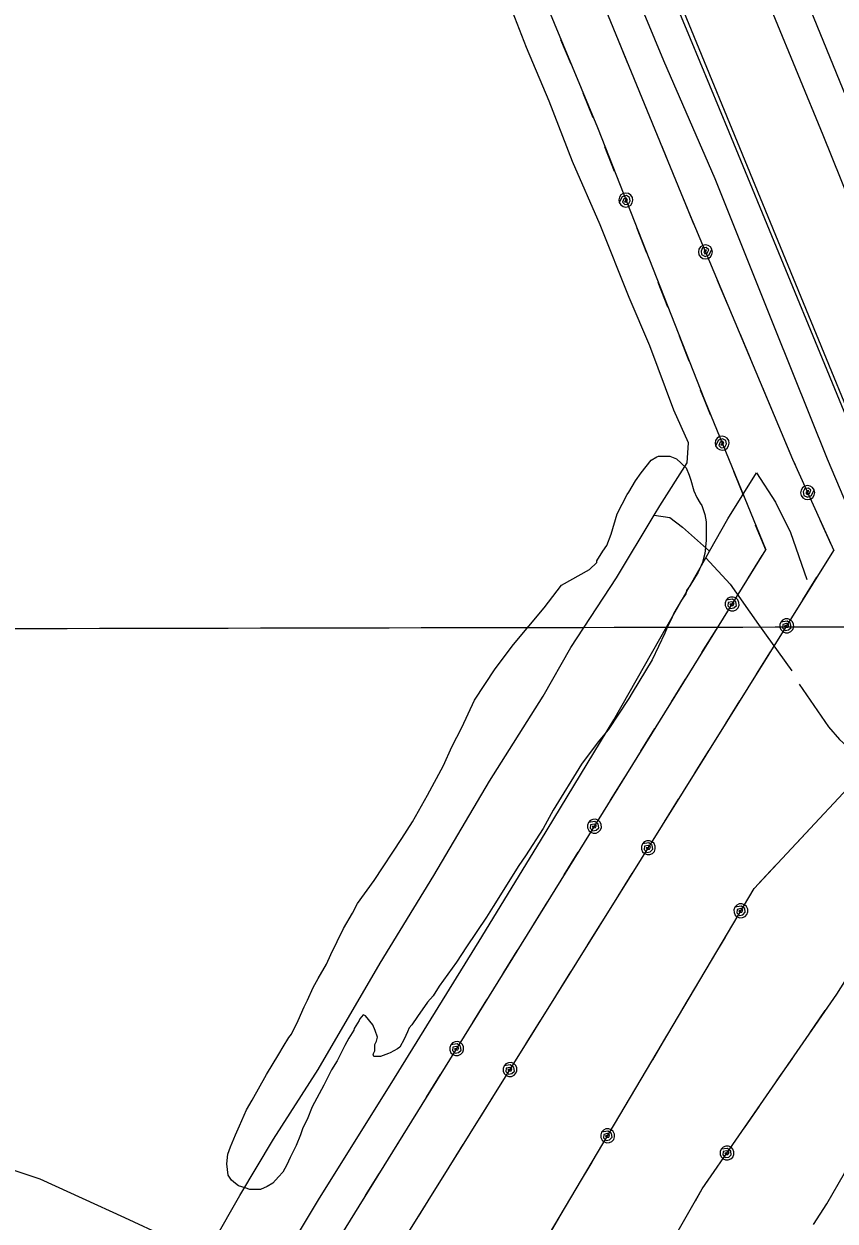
# Model space of a CAD drawing. Extents: x 3329332 to 3367211, y 631066 to 656469.
# Drawn here: x 3349781 to 3350818, y 647841 to 649370 of the extents above; entities that cross this region are included whole.
import ezdxf

# ---------------------------------------------------------------- set-up
doc = ezdxf.new("R2010")
doc.units = 0
for name, color, linetype in [('V-GRID-MAJR', 7, 'Continuous'), ('V-RAIL-TRAK', 7, 'Continuous'), ('V-ROAD-CNTR', 7, 'Continuous'), ('V-SITE-VEGE', 7, 'Continuous'), ('V-TOPO-SHOR', 7, 'Continuous'), ('V-UTIL-LINE', 7, 'Continuous')]:
    doc.layers.add(name, color=color, linetype=linetype)

msp = doc.modelspace()

# ---------------------------------------------------------------- linework, layer by layer
at = {"layer": 'V-GRID-MAJR'}
msp.add_spline([(3333438.762, 648570.676), (3338699.3000000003, 648578.71), (3343959.8370000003, 648587.509), (3349220.373, 648597.073), (3354480.9080000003, 648607.402), (3359741.441, 648618.497), (3365001.972, 648630.356), (3365001.973, 648630.356)], degree=3, dxfattribs=at)
at = {"layer": 'V-RAIL-TRAK'}
msp.add_lwpolyline([(3351307.517, 647711.004), (3351231.018, 647898.5430000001), (3351163.44, 648061.302), (3351084.443, 648254.379), (3351010.014, 648433.7390000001), (3350953.6720000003, 648571.094), (3350874.867, 648763.975), (3350839.074, 648851.529), (3350801.397, 648942.671), (3350751.579, 649063.433), (3350682.285, 649232.232), (3350633.09, 649351.368), (3350582.335, 649473.58)], dxfattribs=at)
at = {"layer": 'V-ROAD-CNTR'}
for points in [[(3350055.768850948, 651140.0666931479), (3350440.121082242, 650230.69751189), (3350657.6206472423, 649703.1585669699), (3351013.644935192, 648831.296310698), (3351205.9055506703, 648365.5452422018), (3351409.9201426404, 647864.3792445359), (3351543.920874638, 647537.485898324), (3351727.1355082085, 647084.5088042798), (3351868.7182250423, 646739.533494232), (3352018.27892592, 646379.9832133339), (3352260.8044408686, 645783.670405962), (3352611.17274013, 644939.641094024), (3352855.688251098, 644340.8762915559), (3353071.648819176, 643816.046341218), (3353364.96623254, 643105.590762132), (3353608.999744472, 642507.148959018), (3353763.8194348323, 642127.3017187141), (3353961.416039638, 641646.3716805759), (3354215.29953187, 641035.3149026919)], [(3349932.60809727, 651050.524872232), (3350283.7003950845, 650214.4045444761), (3350591.4687795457, 649465.8860415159), (3350897.2841679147, 648721.3335306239), (3351094.997772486, 648235.992501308), (3351427.554107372, 647425.4301224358), (3351649.656663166, 646885.5802021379), (3351805.615351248, 646510.5589521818), (3351997.449967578, 646041.8798895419), (3352187.686587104, 645566.0238412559), (3352363.874234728, 645133.8327056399), (3352574.66781314, 644627.561718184), (3352794.878372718, 644090.517792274), (3353015.4739315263, 643552.796867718), (3353189.815582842, 643129.1097150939), (3353379.81120285, 642671.02763126), (3353592.3027778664, 642161.2426508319), (3353746.0654703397, 641783.780405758), (3353947.792066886, 641281.9124094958), (3354155.06465234, 640782.8944075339)]]:
    msp.add_lwpolyline(points, dxfattribs=at)
at = {"layer": 'V-SITE-VEGE'}
for points in [[(3350468.281, 648653.233), (3350503.865, 648673.408), (3350513.346, 648682.593), (3350513.378, 648684.666), (3350520.835, 648696.995), (3350526.1350000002, 648704.171), (3350531.5500000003, 648718.601), (3350539.222, 648744.41), (3350552.061, 648769.099), (3350554.185, 648772.177), (3350562.711, 648786.56), (3350570.133, 648796.812), (3350582.84, 648813.207), (3350590.164, 648817.237), (3350592.255, 648818.243), (3350606.771, 648818.011), (3350615.017, 648814.767), (3350627.2800000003, 648803.1630000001), (3350631.278, 648793.767), (3350633.252, 648787.51), (3350637.184, 648773.9670000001), (3350641.2, 648765.605), (3350645.233, 648758.279), (3350647.256, 648755.138), (3350651.225, 648743.665), (3350653.148, 648734.299), (3350652.769, 648710.4500000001), (3350651.469, 648693.878), (3350648.176, 648682.522), (3350642.794, 648670.162), (3350632.144, 648652.701), (3350627.896, 648646.542), (3350626.795, 648642.41), (3350621.478, 648634.199), (3350611.881, 648617.758), (3350608.6550000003, 648610.549), (3350603.29, 648599.225), (3350600.062, 648592.0160000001)], [(3350600.062, 648592.0160000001), (3350583.965, 648558.046), (3350558.4020000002, 648515.929), (3350554.14, 648508.7390000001), (3350527.573, 648468.713), (3350514.886, 648453.357), (3350493.681, 648424.654), (3350457.486, 648366.112), (3350444.666, 648342.462), (3350422.328, 648307.553), (3350413.835, 648295.243), (3350380.85, 648242.871), (3350372.341, 648229.525), (3350346.843, 648191.557), (3350334.088, 648172.054), (3350311.818, 648141.2930000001), (3350304.362, 648128.966), (3350296.97, 648120.786), (3350284.232, 648102.319), (3350276.808, 648092.067), (3350273.631, 648087.969), (3350271.475, 648082.816), (3350267.178, 648073.551), (3350261.829, 648063.264), (3350258.685, 648061.24), (3350249.27, 648056.204), (3350247.181, 648055.201), (3350236.747, 648051.22), (3350228.45, 648051.351), (3350227.463, 648054.478), (3350229.603, 648058.59), (3350229.734, 648066.887), (3350231.875, 648071.001), (3350232.995, 648076.1680000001), (3350230.015, 648084.514), (3350227.021, 648091.821), (3350217.87, 648103.376), (3350214.776, 648104.461), (3350210.5470000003, 648099.343), (3350209.4760000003, 648097.287), (3350203.09, 648087.017), (3350203.055, 648084.944), (3350196.667, 648074.6730000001), (3350191.3370000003, 648065.422), (3350189.196, 648061.308), (3350181.69, 648045.87), (3350174.252, 648034.582), (3350168.886, 648023.256), (3350164.606, 648015.027), (3350149.643, 647987.263), (3350143.157, 647970.772), (3350137.81, 647960.485), (3350134.5500000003, 647951.203), (3350129.149, 647937.805), (3350121.645, 647922.368), (3350117.348, 647913.102), (3350112.015, 647903.852), (3350106.732, 647897.714), (3350099.342, 647889.534), (3350092.017, 647885.502), (3350083.657, 647881.485), (3350070.177, 647881.7000000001), (3350063.988, 647883.873), (3350055.7260000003, 647886.079), (3350051.628, 647889.256), (3350046.508, 647893.487), (3350042.461, 647899.774), (3350040.616, 647914.323), (3350041.853, 647926.746), (3350045.111, 647936.032), (3350051.5810000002, 647951.486), (3350056.947, 647962.809), (3350065.573, 647983.414), (3350073.0300000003, 647995.743), (3350091.183, 648028.642), (3350107.149, 648054.318), (3350112.482, 648063.567), (3350119.9390000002, 648075.894), (3350123.116, 648079.992), (3350131.693, 648097.488), (3350139.231, 648114.998), (3350143.512, 648123.227), (3350151.034, 648139.703), (3350157.436, 648151.01), (3350168.102, 648169.51), (3350173.484, 648181.87), (3350189.565, 648214.801), (3350201.286, 648234.321), (3350207.704, 648246.666), (3350228.921, 648276.405), (3350263.998, 648329.778), (3350277.824, 648351.34), (3350297.034, 648385.261), (3350317.344, 648423.312), (3350328.094, 648446.996), (3350340.933, 648471.682), (3350357.046, 648506.691), (3350383.611, 648546.719), (3350406.919, 648577.459), (3350446.044, 648624.547), (3350468.281, 648653.233)]]:
    msp.add_lwpolyline(points, dxfattribs=at)
at = {"layer": 'V-TOPO-SHOR'}
for points in [[(3350536.894, 649472.407), (3350598.278, 649323.517), (3350664.097, 649172.645), (3350740.747, 648981.433), (3350807.586, 648814.605), (3350897.296, 648602.785), (3351002.304, 648343.402), (3351044.238, 648239.818)], [(3350703.6210000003, 649465.339), (3350737.9620000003, 649383.753), (3350802.107, 649228.715), (3350870.271, 649059.612), (3350946.745, 648879.345), (3351031.275, 648672.218), (3351119.179, 648463.767), (3351144.2770000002, 648412.636)], [(3350024.257, 647816.408), (3350057.051, 647873.908), (3350100.278, 647945.903), (3350157.166, 648034.899), (3350236.477, 648170.718), (3350305.201, 648282.478), (3350375.982, 648403.131), (3350444.6580000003, 648511.704), (3350480.074, 648573.623), (3350538.235, 648662.599), (3350586.705, 648742.884), (3350593.898, 648754.8), (3350628.5640000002, 648809.719), (3350630.245, 648835.196), (3350611.7830000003, 648876.932), (3350581.208, 648959.03), (3350554.775, 649020.661), (3350517.362, 649113.708), (3350482.306, 649194.6020000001), (3350452.291, 649271.59), (3350423.418, 649340.272), (3350384.842, 649440.349)], [(3350082.901, 647743.774), (3350157.526, 647868.425), (3350254.992, 648023.713), (3350362.973, 648198.596), (3350441.52, 648326.77), (3350535.153, 648481.48), (3350652.702, 648688.555), (3350657.322, 648696.696), (3350680.774, 648738.008), (3350717.41, 648796.716), (3350741.681, 648759.3520000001), (3350760.832, 648720.795), (3350781.5500000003, 648660.534)], [(3350586.705, 648742.884), (3350606.423, 648740.019), (3350622.803, 648727.645), (3350657.322, 648696.696)], [(3350652.702, 648688.555), (3350683.821, 648654.779), (3350719.9790000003, 648603.201), (3350762.389, 648543.87)], [(3350771.684, 648527.1460000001), (3350809.0670000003, 648472.358), (3350823.472, 648456.189), (3350879.409, 648405.571), (3350942.367, 648355.477), (3350970.25, 648344.831), (3351002.304, 648343.402)], [(3349023.958, 647861.661), (3349053.8710000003, 647938.332), (3349093.629, 648032.699), (3349143.375, 648153.687), (3349285.295, 648097.234), (3349428.452, 648038.211), (3349593.179, 647972.466), (3349685.6550000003, 647934.015), (3349801.717, 647895.187), (3349909.9560000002, 647845.643), (3349963.1240000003, 647821.207)], [(3350789.946, 647836.862), (3350806.9450000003, 647863.367), (3350829.882, 647902.531), (3350846.819, 647925.212), (3350852.646, 647930.859), (3350864.666, 647924.928)]]:
    msp.add_lwpolyline(points, dxfattribs=at)
at = {"layer": 'V-UTIL-LINE'}
for points in [[(3349879.365, 650766.7710000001), (3350513.952, 649237.79), (3350650.793, 648890.122), (3350729.034, 648698.731)], [(3349947.356, 650764.97), (3350291.454, 649956.5260000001), (3350630.2830000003, 649130.716), (3350763.3680000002, 648814.355), (3350815.972, 648697.821)], [(3350539.585, 649351.772), (3350552.491, 649320.317)], [(3350480.352, 649318.696), (3350467.312, 649350.096)], [(3350508.733, 649250.356), (3350495.693, 649281.756)], [(3350567.674, 649283.311), (3350580.58, 649251.856)], [(3350595.7630000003, 649214.851), (3350608.669, 649183.3960000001)], [(3349927.787, 646969.948), (3350125.0300000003, 647287.042), (3350329.097, 647615.772), (3350714.355, 648266.211), (3350899.529, 648464.209), (3351049.987, 648973.544), (3351196.884, 649209.508)], [(3350536.071, 649181.593), (3350523.619, 649213.231)], [(3350091.3340000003, 646941.631), (3350264.398, 647210.365), (3350453.632, 647542.612), (3350647.941, 647882.219), (3350819.728, 648131.123), (3351174.001, 648692.621), (3351091.377, 648931.675), (3351265.335, 649161.513)], [(3350550.356, 649145.301), (3350548.754, 649142.911), (3350551.08, 649142.958), (3350552.551, 649145.277), (3350551.183, 649147.866), (3350547.966, 649146.773), (3350545.991, 649142.5210000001), (3350549.066, 649139.563), (3350553.903, 649140.076), (3350555.937, 649144.178), (3350555.241, 649148.594), (3350551.02, 649150.929), (3350545.788, 649149.2170000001), (3350541.981, 649142.004), (3350543.88, 649139.05), (3350546.765, 649137.0480000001), (3350550.196, 649136.302), (3350553.6520000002, 649136.926), (3350556.606, 649138.8250000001), (3350558.608, 649141.71), (3350559.3540000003, 649145.1410000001), (3350558.73, 649148.5970000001), (3350556.8310000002, 649151.551), (3350553.947, 649153.553), (3350550.515, 649154.299), (3350547.059, 649153.675), (3350544.106, 649151.7760000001), (3350542.103, 649148.892), (3350541.357, 649145.46), (3350541.981, 649142.004)], [(3350623.852, 649146.39), (3350630.2830000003, 649130.716), (3350636.897, 649114.993)], [(3350577.091, 649077.375), (3350564.639, 649109.013)], [(3350652.022, 649079.039), (3350653.568, 649081.465), (3350651.244, 649081.3640000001), (3350649.827, 649079.012), (3350651.254, 649076.455), (3350654.4450000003, 649077.623), (3350656.321, 649081.919), (3350653.178, 649084.805), (3350648.355, 649084.18), (3350646.417, 649080.032), (3350647.215, 649075.633), (3350651.488, 649073.3960000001), (3350656.68, 649075.23), (3350660.318, 649082.529), (3350658.3510000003, 649085.438), (3350655.421, 649087.373), (3350651.973, 649088.039), (3350648.532, 649087.335), (3350645.623, 649085.368), (3350643.688, 649082.437), (3350643.022, 649078.9890000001), (3350643.7260000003, 649075.549), (3350645.693, 649072.64), (3350648.6240000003, 649070.705), (3350652.072, 649070.039), (3350655.512, 649070.743), (3350658.421, 649072.71), (3350660.356, 649075.6410000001), (3350661.022, 649079.089), (3350660.318, 649082.529)], [(3350604.194, 649008.5160000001), (3350591.741, 649040.154)], [(3350667.142, 649043.096), (3350680.326, 649011.756)], [(3350631.296, 648939.658), (3350618.844, 648971.296)], [(3350695.8370000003, 648974.886), (3350709.021, 648943.546)], [(3350658.651, 648870.9010000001), (3350650.793, 648890.122), (3350645.946, 648902.437)], [(3350724.531, 648906.676), (3350737.715, 648875.336)], [(3350673.409, 648834.8), (3350671.838, 648832.39), (3350674.164, 648832.4670000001), (3350675.6040000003, 648834.805), (3350674.203, 648837.376), (3350671, 648836.241), (3350669.0810000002, 648831.964), (3350672.1950000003, 648829.046), (3350677.024, 648829.622), (3350679.004, 648833.75), (3350678.25, 648838.157), (3350674, 648840.437), (3350668.79, 648838.656), (3350665.078, 648831.395), (3350667.015, 648828.466), (3350669.926, 648826.501), (3350673.367, 648825.8), (3350676.8140000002, 648826.469), (3350679.7430000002, 648828.407), (3350681.708, 648831.318), (3350682.409, 648834.759), (3350681.739, 648838.206), (3350679.802, 648841.135), (3350676.8910000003, 648843.099), (3350673.45, 648843.8), (3350670.003, 648843.131), (3350667.074, 648841.194), (3350665.11, 648838.283), (3350664.409, 648834.8420000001), (3350665.078, 648831.395)], [(3350753.225, 648838.466), (3350763.3680000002, 648814.355), (3350766.595, 648807.207)], [(3350701.032, 648767.229), (3350688.166, 648798.701)], [(3350782.643, 648771.655), (3350784.126, 648774.121), (3350781.805, 648773.96), (3350780.449, 648771.571), (3350781.9420000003, 648769.052), (3350785.1010000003, 648770.302), (3350786.866, 648774.6460000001), (3350783.649, 648777.4500000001), (3350778.844, 648776.7000000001), (3350777.0130000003, 648772.503), (3350777.9250000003, 648768.127), (3350782.255, 648766.001), (3350787.397, 648767.968), (3350790.846, 648775.358), (3350788.804, 648778.215), (3350785.825, 648780.074), (3350782.361, 648780.6510000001), (3350778.94, 648779.858), (3350776.083, 648777.817), (3350774.224, 648774.838), (3350773.647, 648771.373), (3350774.44, 648767.953), (3350776.481, 648765.095), (3350779.461, 648763.237), (3350782.9250000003, 648762.66), (3350786.346, 648763.452), (3350789.203, 648765.4940000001), (3350791.062, 648768.473), (3350791.6380000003, 648771.937), (3350790.846, 648775.358)], [(3350729.034, 648698.731), (3350716.168, 648730.203)], [(3350798.686, 648736.1140000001), (3350812.6750000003, 648705.125)], [(3349729.086, 647084.872), (3349905.282, 647369.116), (3350729.034, 648698.731)], [(3349795.664, 647059.098), (3349997.472, 647373.411), (3350188.375, 647691.68), (3350815.972, 648697.821)], [(3350815.713, 648697.406), (3350815.972, 648697.821)], [(3350706.632, 648662.572), (3350724.538, 648691.475)], [(3350776.549, 648634.6190000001), (3350794.543, 648663.4670000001)], [(3350686.09, 648629.415), (3350683.217, 648629.27), (3350684.646, 648627.434), (3350687.384, 648627.642), (3350688.6410000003, 648630.286), (3350685.841, 648632.211), (3350681.252, 648631.25), (3350680.721, 648627.0160000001), (3350684.024, 648623.448), (3350688.528, 648624.2710000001), (3350691.651, 648627.47), (3350690.998, 648632.2490000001), (3350686.4960000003, 648635.4180000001), (3350678.4390000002, 648634.155), (3350677.208, 648630.867), (3350677.328, 648627.357), (3350678.7830000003, 648624.161), (3350681.35, 648621.765), (3350684.639, 648620.533), (3350688.148, 648620.654), (3350691.345, 648622.108), (3350693.741, 648624.675), (3350694.972, 648627.964), (3350694.852, 648631.474), (3350693.397, 648634.67), (3350690.83, 648637.066), (3350687.542, 648638.2980000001), (3350684.032, 648638.177), (3350680.835, 648636.7220000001), (3350678.4390000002, 648634.155)], [(3350755.907, 648601.527), (3350753.0330000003, 648601.39), (3350754.457, 648599.55), (3350757.1950000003, 648599.7490000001), (3350758.461, 648602.39), (3350755.666, 648604.323), (3350751.075, 648603.376), (3350750.5300000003, 648599.144), (3350753.823, 648595.5650000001), (3350758.329, 648596.375), (3350761.4620000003, 648599.564), (3350760.824, 648604.346), (3350756.332, 648607.528), (3350748.271, 648606.29), (3350747.029, 648603.005), (3350747.139, 648599.495), (3350748.5840000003, 648596.294), (3350751.144, 648593.8910000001), (3350754.428, 648592.649), (3350757.938, 648592.759), (3350761.139, 648594.204), (3350763.543, 648596.764), (3350764.785, 648600.0480000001), (3350764.6750000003, 648603.558), (3350763.23, 648606.759), (3350760.67, 648609.1630000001), (3350757.3850000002, 648610.404), (3350753.875, 648610.295), (3350750.6750000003, 648608.85), (3350748.271, 648606.29)], [(3350647.645, 648567.363), (3350665.552, 648596.2660000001)], [(3350717.272, 648539.591), (3350735.267, 648568.439)], [(3350608.6720000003, 648504.457), (3350626.579, 648533.36)], [(3350678.107, 648476.804), (3350696.102, 648505.652)], [(3350569.699, 648441.552), (3350587.606, 648470.455)], [(3350638.943, 648414.018), (3350656.938, 648442.866)], [(3350530.7260000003, 648378.6460000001), (3350548.633, 648407.549)], [(3350599.779, 648351.231), (3350617.773, 648380.079)], [(3350510.187, 648345.49), (3350507.313, 648345.345), (3350508.7430000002, 648343.509), (3350511.481, 648343.7170000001), (3350512.738, 648346.361), (3350509.938, 648348.286), (3350505.349, 648347.3250000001), (3350504.8170000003, 648343.0920000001), (3350508.1210000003, 648339.523), (3350512.625, 648340.346), (3350515.748, 648343.545), (3350515.095, 648348.324), (3350510.593, 648351.493), (3350502.536, 648350.23), (3350501.305, 648346.942), (3350501.4250000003, 648343.432), (3350502.88, 648340.236), (3350505.447, 648337.84), (3350508.735, 648336.608), (3350512.245, 648336.729), (3350515.441, 648338.184), (3350517.8370000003, 648340.75), (3350519.069, 648344.039), (3350518.948, 648347.549), (3350517.494, 648350.745), (3350514.927, 648353.1410000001), (3350511.6380000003, 648354.373), (3350508.128, 648354.252), (3350504.932, 648352.797), (3350502.536, 648350.23)], [(3350768.772, 648324.397), (3350791.9960000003, 648349.229)], [(3350471.739, 648283.437), (3350489.646, 648312.34)], [(3350579.139, 648318.139), (3350576.265, 648318.002), (3350577.6890000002, 648316.162), (3350580.428, 648316.362), (3350581.693, 648319.002), (3350578.899, 648320.935), (3350574.307, 648319.9890000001), (3350573.7630000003, 648315.757), (3350577.055, 648312.178), (3350581.562, 648312.987), (3350584.694, 648316.177), (3350584.056, 648320.958), (3350579.5640000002, 648324.1410000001), (3350571.503, 648322.902), (3350570.261, 648319.618), (3350570.3710000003, 648316.108), (3350571.816, 648312.907), (3350574.376, 648310.503), (3350577.661, 648309.261), (3350581.171, 648309.371), (3350584.3710000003, 648310.816), (3350586.775, 648313.376), (3350588.017, 648316.661), (3350587.907, 648320.171), (3350586.4620000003, 648323.371), (3350583.9020000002, 648325.775), (3350580.6180000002, 648327.017), (3350577.108, 648326.907), (3350573.907, 648325.462), (3350571.503, 648322.902)], [(3350540.502, 648256.203), (3350558.497, 648285.051)], [(3350718.2260000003, 648270.35), (3350741.45, 648295.182)], [(3350432.7660000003, 648220.531), (3350450.673, 648249.434)], [(3350697.369, 648237.533), (3350694.4990000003, 648237.33), (3350695.965, 648235.523), (3350698.698, 648235.786), (3350699.9020000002, 648238.455), (3350697.0640000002, 648240.323), (3350692.4960000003, 648239.2710000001), (3350692.048, 648235.028), (3350695.423, 648231.525), (3350699.909, 648232.438), (3350702.968, 648235.699), (3350702.22, 648240.464), (3350697.656, 648243.5430000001), (3350689.625, 648242.12), (3350688.46, 648238.807), (3350688.65, 648235.301), (3350690.168, 648232.134), (3350692.782, 648229.79), (3350696.095, 648228.6240000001), (3350699.6010000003, 648228.814), (3350702.768, 648230.332), (3350705.113, 648232.947), (3350706.278, 648236.259), (3350706.088, 648239.7660000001), (3350704.5700000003, 648242.932), (3350701.9560000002, 648245.277), (3350698.643, 648246.443), (3350695.137, 648246.252), (3350691.97, 648244.734), (3350689.625, 648242.12)], [(3350501.338, 648193.416), (3350519.332, 648222.264)], [(3350660.165, 648174.723), (3350677.492, 648203.976)], [(3350393.793, 648157.626), (3350411.7, 648186.529)], [(3350462.1750000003, 648130.63), (3350480.169, 648159.478)], [(3350622.453, 648111.053), (3350639.7800000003, 648140.307)], [(3350354.8200000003, 648094.72), (3350372.727, 648123.623)], [(3350785.821, 648081.995), (3350805.134, 648109.977)], [(3350423.011, 648067.843), (3350441.005, 648096.691)], [(3350334.2830000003, 648061.566), (3350331.41, 648061.42), (3350332.839, 648059.584), (3350335.577, 648059.792), (3350336.835, 648062.436), (3350334.034, 648064.361), (3350329.446, 648063.4010000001), (3350328.914, 648059.167), (3350332.218, 648055.598), (3350336.722, 648056.421), (3350339.845, 648059.62), (3350339.1920000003, 648064.399), (3350334.69, 648067.568), (3350326.633, 648066.305), (3350325.401, 648063.017), (3350325.522, 648059.507), (3350326.977, 648056.311), (3350329.543, 648053.915), (3350332.832, 648052.683), (3350336.342, 648052.804), (3350339.538, 648054.259), (3350341.934, 648056.826), (3350343.166, 648060.1140000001), (3350343.045, 648063.6240000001), (3350341.59, 648066.8200000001), (3350339.023, 648069.216), (3350335.735, 648070.448), (3350332.225, 648070.327), (3350329.029, 648068.872), (3350326.633, 648066.305)], [(3350584.742, 648047.384), (3350602.069, 648076.638)], [(3350402.372, 648034.752), (3350399.498, 648034.615), (3350400.921, 648032.774), (3350403.66, 648032.974), (3350404.9250000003, 648035.615), (3350402.131, 648037.5480000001), (3350397.539, 648036.601), (3350396.995, 648032.3690000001), (3350400.288, 648028.79), (3350404.794, 648029.6), (3350407.927, 648032.789), (3350407.288, 648037.5700000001), (3350402.796, 648040.753), (3350394.735, 648039.515), (3350393.494, 648036.23), (3350393.6040000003, 648032.72), (3350395.049, 648029.519), (3350397.608, 648027.115), (3350400.893, 648025.8740000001), (3350404.403, 648025.984), (3350407.6040000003, 648027.429), (3350410.008, 648029.988), (3350411.2490000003, 648033.273), (3350411.139, 648036.783), (3350409.694, 648039.984), (3350407.1350000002, 648042.388), (3350403.85, 648043.629), (3350400.34, 648043.519), (3350397.139, 648042.074), (3350394.735, 648039.515)], [(3350743.788, 648021.0920000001), (3350763.1010000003, 648049.0750000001)], [(3350295.833, 647999.511), (3350313.74, 648028.414)], [(3350547.0300000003, 647983.714), (3350564.357, 648012.968)], [(3350363.736, 647972.8150000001), (3350381.73, 648001.6630000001)], [(3350701.754, 647960.189), (3350721.0670000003, 647988.171)], [(3350256.861, 647936.605), (3350274.767, 647965.508)], [(3350527.157, 647950.16), (3350524.287, 647949.958), (3350525.752, 647948.15), (3350528.486, 647948.4130000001), (3350529.69, 647951.082), (3350526.852, 647952.9500000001), (3350522.2830000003, 647951.899), (3350521.836, 647947.655), (3350525.21, 647944.153), (3350529.697, 647945.066), (3350532.756, 647948.326), (3350532.008, 647953.091), (3350527.444, 647956.17), (3350519.413, 647954.747), (3350518.247, 647951.435), (3350518.438, 647947.928), (3350519.9560000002, 647944.761), (3350522.5700000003, 647942.417), (3350525.882, 647941.251), (3350529.389, 647941.442), (3350532.556, 647942.96), (3350534.9, 647945.574), (3350536.066, 647948.886), (3350535.876, 647952.393), (3350534.357, 647955.559), (3350531.7430000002, 647957.904), (3350528.431, 647959.0700000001), (3350524.924, 647958.879), (3350521.758, 647957.361), (3350519.413, 647954.747)], [(3350324.572, 647910.028), (3350342.566, 647938.876)], [(3350679.599, 647928.089), (3350676.722, 647928.086), (3350678.059, 647926.181), (3350680.804, 647926.254), (3350682.19, 647928.833), (3350679.489, 647930.893), (3350674.858, 647930.161), (3350674.1180000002, 647925.958), (3350677.241, 647922.231), (3350681.7800000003, 647922.83), (3350685.058, 647925.871), (3350684.642, 647930.677), (3350680.302, 647934.0650000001), (3350672.1920000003, 647933.201), (3350670.8000000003, 647929.978), (3350670.747, 647926.466), (3350672.042, 647923.202), (3350674.487, 647920.682), (3350677.711, 647919.289), (3350681.222, 647919.237), (3350684.486, 647920.531), (3350687.006, 647922.977), (3350688.399, 647926.2000000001), (3350688.452, 647929.712), (3350687.157, 647932.976), (3350684.7120000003, 647935.496), (3350681.488, 647936.889), (3350677.977, 647936.942), (3350674.7120000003, 647935.647), (3350672.1920000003, 647933.201)], [(3350489.953, 647887.349), (3350507.2800000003, 647916.603)], [(3350217.8880000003, 647873.7000000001), (3350235.795, 647902.603)], [(3350639.3680000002, 647867.235), (3350647.941, 647882.219), (3350657.448, 647895.9940000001)], [(3350285.409, 647847.242), (3350303.403, 647876.09)], [(3350452.241, 647823.679), (3350469.568, 647852.933)]]:
    msp.add_lwpolyline(points, dxfattribs=at)

doc.saveas('drawing.dxf')
